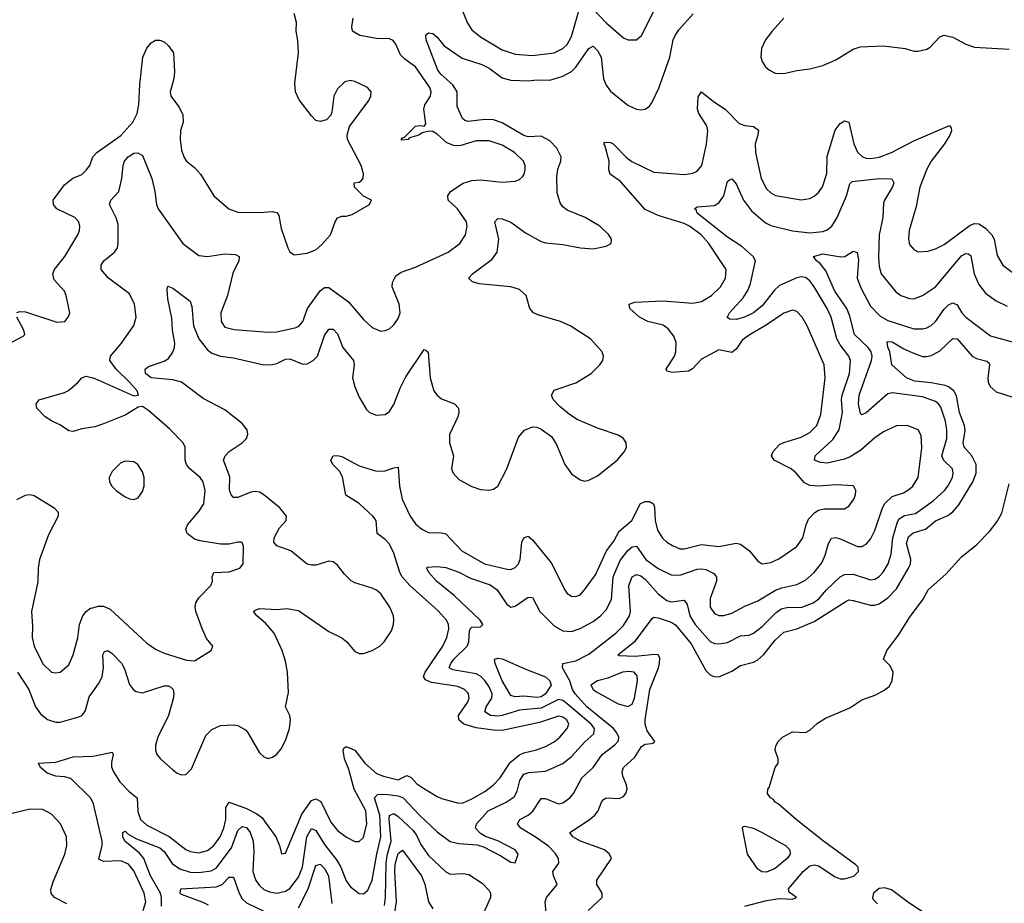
# Model space of a CAD drawing. Header units: inches. Extents: x 1843162 to 1959474, y 907081 to 1016326.
# Tile 329 of 656: x 1929663 to 1934207, y 935084 to 939163. Entities that reach past the tile are written whole.
import ezdxf

# ---------------------------------------------------------------- set-up
doc = ezdxf.new("R2010")
doc.units = ezdxf.units.IN
doc.header["$MEASUREMENT"] = 0
doc.layers.add('B9923', color=7, linetype='Continuous')
doc.layers.add('B9933', color=7, linetype='Continuous')

msp = doc.modelspace()

# ---------------------------------------------------------------- linework, layer by layer
at = {"layer": 'B9923', "color": 5}
for points, elevation in [([(1929650, 937810.8), (1929663.9, 937816.1), (1929690, 937813.8), (1929834.2, 937765.8), (1929871, 937769), (1929887, 937790), (1929894, 937810), (1929878, 937890), (1929869.7, 937910), (1929822.4, 937962.4), (1929815.8, 937990), (1929823.1, 938010), (1929870.9, 938070), (1929931.3, 938170), (1929939.7, 938190), (1929941.3, 938210), (1929935.8, 938230), (1929917.6, 938250), (1929833.7, 938290), (1929819.3, 938310), (1929817.2, 938330), (1929870, 938400.2), (1929908.7, 938431.3), (1929950, 938448.1), (1929970, 938468), (1929986.4, 938490), (1929999.8, 938530), (1930000, 938530.2)], 660), ([(1929574, 937646), (1929678.6, 937701.4), (1929686.6, 937710), (1929681.6, 937730), (1929649.5, 937790)], 660), ([(1930000, 937281.1), (1929950, 937273.5), (1929910, 937261.1), (1929890, 937264.4), (1929851.3, 937291.3), (1929810, 937310.7), (1929781, 937330), (1929741.7, 937370), (1929738.7, 937390), (1929752.3, 937407.7), (1929870, 937441.5), (1929889, 937451), (1929930, 937486), (1929949.9, 937510.1), (1929970, 937516.6), (1930000, 937508.9)], 640), ([(1929650, 936948.1), (1929690, 936968.2), (1929710, 936971.3), (1929730, 936966), (1929822.4, 936910), (1929841.1, 936890), (1929840.3, 936870), (1929795.3, 936784.7), (1929754.8, 936670), (1929747.8, 936630), (1929746.9, 936566.9), (1929717.2, 936430), (1929722.4, 936362.4), (1929720.2, 936310), (1929730, 936270.6), (1929770, 936188.5), (1929810, 936150.4), (1929830, 936147), (1929850, 936150.4), (1929890, 936184.9), (1929910, 936231), (1929930.6, 936309.4), (1929939.1, 936370), (1929953.8, 936410), (1929969.4, 936430.6), (1929990, 936445.5), (1930000, 936448.1)], 640), ([(1929653.4, 936150), (1929705.7, 936070), (1929735.8, 935990), (1929758.9, 935958.9), (1929791.6, 935931.6), (1929830, 935919.2), (1929850, 935919.5), (1929936.3, 935943.7), (1929949.9, 935950.1), (1929959.1, 935960.9), (1929966.7, 935973.3), (1929983.7, 936036.3), (1930000, 936059.1)], 620), ([(1930000, 935550.6), (1929990.3, 935570.3), (1929899.4, 935659.4), (1929870, 935668.2), (1929829.6, 935670), (1929790, 935684.6), (1929758.3, 935710), (1929749.8, 935730.2), (1929830, 935735.5), (1929910, 935759.4), (1930000, 935763.5)], 580), ([(1929881.1, 935081), (1929822.9, 935110), (1929808.9, 935128.9), (1929807.4, 935147.4), (1929817.1, 935182.9), (1929871.1, 935310), (1929880.9, 935350), (1929878.5, 935390), (1929851.8, 935450), (1929810, 935494.9), (1929770, 935516.9), (1929710, 935518.9), (1929610, 935494.3)], 620)]:
    msp.add_lwpolyline(points, dxfattribs=dict(at, elevation=elevation))
at = {"layer": 'B9933', "color": 5}
for points, elevation in [([(1931695.8, 939230), (1931730, 939147), (1931750, 939116.1), (1931790, 939082.8), (1931890, 939023), (1931950, 939004), (1932030, 938996.8), (1932130, 939009.4), (1932169.9, 939030.1), (1932190, 939047.6), (1932210, 939084.9), (1932245.9, 939214.1)], 640), ([(1932310, 939211.2), (1932370, 939148.4), (1932450, 939079.5), (1932470, 939070.3), (1932509.7, 939070.3), (1932533.3, 939090), (1932604, 939230)], 640), ([(1930000, 938530.2), (1930018.6, 938550), (1930130, 938628.8), (1930184.4, 938690), (1930204.6, 938730), (1930213.3, 938770), (1930217.1, 938862.9), (1930231.8, 938990), (1930250, 939030.6), (1930270, 939055.5), (1930290, 939068), (1930310, 939068), (1930330, 939060.5), (1930350, 939042), (1930372.2, 939010), (1930377.5, 938922.5), (1930374, 938890), (1930358, 938830), (1930360.3, 938810), (1930398.7, 938758.7), (1930416.5, 938723.5), (1930417.5, 938690), (1930405.2, 938650), (1930404.1, 938610), (1930410, 938561), (1930420.3, 938530), (1930431.3, 938511.3), (1930470, 938480.4), (1930497, 938450), (1930558.7, 938350), (1930627.7, 938290), (1930670, 938273.7), (1930770, 938272.6), (1930830, 938277.3), (1930851.1, 938271.1), (1930858.4, 938258.4), (1930870, 938198.8), (1930900.5, 938110), (1930910, 938091), (1930930, 938077.3), (1930990, 938085.5), (1931030, 938100.5), (1931056.6, 938123.4), (1931097, 938170), (1931118.4, 938230), (1931130, 938247.3), (1931150, 938256.3), (1931170, 938256.3), (1931196.6, 938263.4), (1931278, 938310), (1931286, 938330), (1931250, 938348), (1931208, 938390), (1931206, 938410), (1931230, 938412), (1931240.4, 938419.6), (1931248.7, 938431.3), (1931249, 938451), (1931239.3, 938490), (1931176.2, 938610), (1931174, 938630), (1931184.5, 938670), (1931274.5, 938790), (1931283.7, 938810), (1931285.2, 938830), (1931268.7, 938850), (1931210, 938877.2), (1931190, 938881.2), (1931164, 938876), (1931130, 938844), (1931113.4, 938810), (1931104.1, 938735.9), (1931098.4, 938721.6), (1931079.3, 938700.7), (1931050, 938692), (1931030, 938698), (1931010, 938719.3), (1930952, 938792), (1930935.1, 938830), (1930932.4, 938870), (1930949.8, 939010), (1930946.6, 939066.6), (1930938.5, 939110), (1930939.7, 939150), (1930929.5, 939190.5)], 660), ([(1930000, 936059.1), (1930030, 936101), (1930043.9, 936130), (1930049.9, 936170), (1930047.2, 936230), (1930053.9, 936246.1), (1930070, 936250.2), (1930090, 936236.3), (1930132.9, 936192.9), (1930146.5, 936166.5), (1930170, 936094.3), (1930188.7, 936068.7), (1930201.1, 936061.1), (1930230, 936055.9), (1930330, 936087.5), (1930350, 936087.1), (1930360.8, 936080.8), (1930372, 936070), (1930375, 936050), (1930371.9, 936028.1), (1930349.6, 935950.4), (1930299.8, 935850), (1930290, 935813.2), (1930289.4, 935790), (1930296.2, 935770), (1930312.6, 935750), (1930370, 935699.7), (1930390, 935684.9), (1930410, 935677.3), (1930430, 935678.3), (1930455.8, 935704.2), (1930521.5, 935858.5), (1930550, 935885.2), (1930590, 935904), (1930650, 935908), (1930670, 935904), (1930704.4, 935884.4), (1930714.4, 935874.4), (1930770, 935778.4), (1930790, 935760.3), (1930810, 935752.2), (1930830, 935757.6), (1930850, 935772.4), (1930870, 935797.1), (1930890, 935835.5), (1930907.9, 935890), (1930912.2, 935930), (1930909.8, 935950), (1930889.7, 935990), (1930903.9, 936056.1), (1930899.4, 936150), (1930890, 936200.7), (1930875, 936250), (1930836.9, 936330), (1930796.8, 936376.8), (1930756.8, 936410), (1930742, 936430), (1930750, 936437.4), (1930770, 936444.5), (1930850, 936439.6), (1930895.1, 936444.9), (1930950, 936435.5), (1931090, 936338.3), (1931150, 936308.5), (1931172.9, 936290), (1931207.5, 936247.5), (1931230, 936237.3), (1931250, 936237.2), (1931290, 936250.2), (1931325.4, 936270), (1931345.4, 936290), (1931378.2, 936341.8), (1931388.4, 936370), (1931389.8, 936390), (1931387.6, 936410), (1931371.8, 936450), (1931330, 936511.5), (1931310, 936529.8), (1931290, 936538.7), (1931210, 936562.8), (1931192.2, 936572.2), (1931162.3, 936602.3), (1931130, 936645.3), (1931110, 936659.8), (1931090, 936662.6), (1931030, 936644.9), (1931010, 936643.8), (1930990, 936649.3), (1930914, 936710), (1930850, 936733.5), (1930836.5, 936750), (1930838.1, 936770), (1930862.5, 936817.5), (1930893.3, 936850), (1930894.9, 936870), (1930863.2, 936910), (1930790, 936969.5), (1930770, 936981.1), (1930750, 936985.2), (1930730, 936981.9), (1930670, 936957.4), (1930650, 936956.9), (1930639.2, 936970), (1930631.5, 936991.5), (1930633.1, 937053.1), (1930604.2, 937130), (1930611.3, 937148.7), (1930629.3, 937170), (1930690, 937208.7), (1930709, 937230), (1930715.8, 937250), (1930712.2, 937270), (1930690, 937299), (1930610, 937362), (1930510, 937413.3), (1930410, 937489.4), (1930370, 937500.6), (1930270, 937509), (1930242.9, 937530), (1930242.4, 937550), (1930258.2, 937561.8), (1930330, 937585.6), (1930350, 937598), (1930370, 937627.6), (1930377.3, 937650), (1930379.1, 937670), (1930367.7, 937730), (1930364.7, 937784.7), (1930346, 937874), (1930343, 937917), (1930347, 937933), (1930370, 937923), (1930450, 937863), (1930458, 937838), (1930464.5, 937750), (1930489.5, 937690), (1930530, 937638.7), (1930550, 937623.9), (1930590, 937608.9), (1930650, 937601), (1930790, 937570.1), (1930830, 937570.8), (1930850, 937575.9), (1930890, 937595.9), (1930910, 937597), (1930970, 937571.8), (1930990, 937574), (1931017.4, 937590), (1931037, 937610), (1931070, 937705.2), (1931090, 937734.6), (1931110, 937734.7), (1931130, 937713.1), (1931154.5, 937650), (1931204.1, 937590), (1931207, 937570), (1931199.4, 937510), (1931210, 937468.2), (1931230, 937420.4), (1931262.9, 937362.9), (1931277.6, 937350), (1931310, 937337.5), (1931350, 937340.7), (1931370, 937354.3), (1931390, 937387), (1931418.9, 937461.1), (1931445.7, 937514.3), (1931530, 937639.5), (1931537.2, 937637.2), (1931548.3, 937628.3), (1931557.4, 937510), (1931575, 937450), (1931588.9, 937428.9), (1931610, 937411.8), (1931669.7, 937389.7), (1931688.3, 937370), (1931690.1, 937350), (1931684.7, 937330), (1931647.1, 937247.1), (1931646.4, 937210), (1931665, 937150), (1931655.5, 937090), (1931663.9, 937070), (1931690, 937040.8), (1931750, 937007.2), (1931790, 936993.2), (1931828.7, 936991.3), (1931850, 936995.2), (1931870, 937009), (1931911.2, 937090), (1931964.3, 937235.7), (1931992.2, 937267.8), (1932030, 937283.2), (1932050, 937281.4), (1932070, 937272), (1932117.9, 937237.9), (1932141.1, 937201.1), (1932178.3, 937110), (1932210, 937065.7), (1932250, 937038), (1932270, 937033.1), (1932290, 937036.9), (1932330, 937056.9), (1932419.7, 937130), (1932454.3, 937170), (1932463, 937190), (1932461.6, 937210), (1932449.4, 937230), (1932424.9, 937244.9), (1932330, 937277.2), (1932236.4, 937316.4), (1932199.9, 937339.9), (1932156.4, 937376.4), (1932125.3, 937410), (1932117.6, 937430), (1932130, 937451.7), (1932230, 937486.8), (1932299.7, 937530), (1932340.4, 937570), (1932354.5, 937590), (1932357.2, 937610), (1932351, 937630), (1932297.4, 937690), (1932204.2, 937750), (1932158.4, 937770), (1932058.4, 937798.4), (1932033.5, 937810), (1932017.3, 937830), (1932000.3, 937890), (1931970, 937917.8), (1931930, 937929.9), (1931783.9, 937943.9), (1931752.2, 937952.2), (1931734, 937970), (1931752.8, 937990), (1931843, 938057), (1931866.9, 938090), (1931874.4, 938150), (1931856.4, 938230), (1931870, 938244.4), (1931890, 938242.7), (1931930, 938227.6), (1931998, 938178), (1932070, 938138.5), (1932090, 938131.8), (1932170, 938125.3), (1932251.3, 938110), (1932310, 938105.4), (1932370, 938116.4), (1932392.3, 938130), (1932394.5, 938150), (1932382, 938170), (1932340.9, 938210), (1932272.3, 938250), (1932190, 938283.7), (1932170, 938299.5), (1932157.1, 938317.1), (1932143, 938363), (1932141.6, 938438.4), (1932146.7, 938473.3), (1932160.5, 938510), (1932161.5, 938530), (1932141.7, 938570), (1932110, 938604.1), (1932070, 938624.5), (1932010, 938622.6), (1931990, 938627.6), (1931890, 938687.2), (1931850, 938700.3), (1931810, 938701.7), (1931733.4, 938693.4), (1931717.3, 938697.3), (1931706.4, 938706.4), (1931682, 938762), (1931681.8, 938830), (1931661.7, 938861.7), (1931607.8, 938910), (1931593.2, 938930), (1931538.5, 939070), (1931537.6, 939090), (1931543.3, 939096.7), (1931550, 939101.3), (1931570, 939098.7), (1931590, 939081.6), (1931621.2, 939041.2), (1931705.1, 938985.1), (1931796.3, 938956.3), (1931830, 938939), (1931890, 938894), (1931930, 938884), (1932010, 938880.6), (1932050, 938885), (1932110, 938883.4), (1932170, 938901.2), (1932210, 938924.2), (1932230, 938943.3), (1932290, 939030.2), (1932310, 939040.2), (1932330, 939021), (1932347, 938990), (1932357.5, 938890), (1932370, 938860.9), (1932390, 938832.3), (1932470, 938767.6), (1932510, 938750.2), (1932530, 938746), (1932550, 938749.1), (1932570, 938763.7), (1932580.6, 938779.4), (1932612.9, 938847.1), (1932663.9, 938990), (1932679, 939070), (1932687.6, 939090), (1932704.2, 939115.8), (1932771, 939190)], 620), ([(1930000, 937508.9), (1930010, 937506.4), (1930190, 937426.5), (1930211.2, 937428.8), (1930205.4, 937450), (1930170.5, 937490), (1930108.6, 937548.6), (1930078.3, 937590), (1930081.4, 937610), (1930132.6, 937670), (1930189.8, 937750.2), (1930200.4, 937790), (1930193.6, 937850), (1930170, 937897.3), (1930072.4, 937970), (1930039.7, 938010), (1930039.1, 938030), (1930051.1, 938050), (1930100.4, 938090), (1930113.8, 938110), (1930117.9, 938130), (1930116.8, 938216.8), (1930107.5, 938247.5), (1930078, 938310), (1930083.5, 938330), (1930120.8, 938370), (1930134.2, 938430), (1930139.8, 938490), (1930146.6, 938510), (1930163.1, 938530), (1930190, 938546.3), (1930208.5, 938548.5), (1930230, 938535.5), (1930273.2, 938430), (1930287.1, 938370), (1930294, 938310), (1930301.5, 938290), (1930416.5, 938130), (1930490, 938074.7), (1930530, 938070.2), (1930610, 938082), (1930658.2, 938078.2), (1930676, 938070), (1930674, 938050), (1930647.4, 937992.6), (1930621.6, 937890), (1930591.8, 937810), (1930592.2, 937770), (1930610, 937743.9), (1930652.2, 937732.2), (1930810, 937720.2), (1930850, 937721.6), (1930938.4, 937741.6), (1930951.8, 937748.2), (1930969.8, 937770), (1930991.1, 937830), (1931050, 937911), (1931070, 937926.3), (1931090, 937926.4), (1931179.7, 937859.7), (1931250, 937778.4), (1931290, 937741.6), (1931330, 937725.5), (1931350, 937727.7), (1931370, 937736.3), (1931390, 937754), (1931410, 937782.8), (1931418.7, 937810), (1931414.7, 937850), (1931381.6, 937930), (1931383.6, 937950), (1931399.5, 937980.5), (1931422.8, 937997.2), (1931490, 938019.6), (1931640.5, 938090), (1931694, 938130), (1931719.7, 938170), (1931728.5, 938210), (1931725.1, 938230), (1931684.2, 938290), (1931640.7, 938330), (1931638.2, 938350), (1931650.9, 938370), (1931710, 938408.5), (1931750, 938420.6), (1931790, 938422.9), (1931890, 938412.6), (1931950, 938416.5), (1931970, 938424.9), (1931982.7, 938437.3), (1931991.1, 938450), (1931995.4, 938470), (1931995.4, 938490), (1931987.8, 938510), (1931947.3, 938550), (1931890, 938583.1), (1931830, 938602.8), (1931770, 938603.1), (1931698.1, 938581.9), (1931670, 938579.9), (1931634, 938594), (1931590, 938634.8), (1931570, 938646.3), (1931552.4, 938647.6), (1931519.8, 938640.2), (1931504.7, 938630), (1931462.5, 938617.5), (1931456, 938610), (1931427.1, 938607.1), (1931423.7, 938610), (1931430, 938617.3), (1931439.5, 938620.5), (1931490, 938670.7), (1931510, 938674.8), (1931530, 938671), (1931538, 938682), (1931527.6, 938750), (1931532, 938770), (1931558.2, 938810), (1931562, 938830), (1931555.7, 938850), (1931490, 938944.8), (1931440.2, 938980.2), (1931420.4, 939000.4), (1931398.9, 939050), (1931386.3, 939066.3), (1931370, 939074), (1931310, 939075.4), (1931233.2, 939090), (1931198.7, 939110), (1931195.4, 939130), (1931202.6, 939170)], 640), ([(1933190.2, 939170), (1933135, 939110), (1933105.6, 939070), (1933086.4, 939030), (1933082.8, 938990), (1933089.4, 938969.4), (1933105.5, 938945.5), (1933122.6, 938930), (1933150, 938915.6), (1933190, 938913.5), (1933250, 938927.6), (1933310, 938935.4), (1933369.2, 938950.8), (1933430, 938977.7), (1933510, 939026.4), (1933542.3, 939037.7), (1933650, 939041.8), (1933749.3, 939029.3), (1933790, 939017), (1933810, 939017), (1933850, 939027.2), (1933864.4, 939035.6), (1933910, 939083.6), (1933930, 939091.1), (1933970, 939081.7), (1934030, 939050.2), (1934070, 939035.2), (1934230, 939026.9)], 620), ([(1930000, 935763.5), (1930010, 935764), (1930090, 935780.9), (1930095, 935770), (1930086.4, 935733.6), (1930086.9, 935713.1), (1930095.5, 935690), (1930124.9, 935644.9), (1930170, 935598), (1930205.4, 935570), (1930207.7, 935507.7), (1930220.7, 935470), (1930250, 935443.8), (1930352.6, 935392.6), (1930430, 935331.9), (1930450, 935322.1), (1930490, 935316.1), (1930530, 935326.9), (1930559.6, 935350), (1930588.4, 935390), (1930605.2, 935430), (1930614.5, 935470), (1930614.7, 935525.3), (1930630, 935550.8), (1930710, 935521.3), (1930757.3, 935497.3), (1930780, 935480), (1930845.2, 935390), (1930862, 935350), (1930871.3, 935311.3), (1930890, 935314.8), (1930964.8, 935495.2), (1931010, 935558.1), (1931030, 935565.7), (1931052.9, 935552.9), (1931098.8, 935458.8), (1931130, 935419.3), (1931171.8, 935388.2), (1931210, 935369.3), (1931230, 935369.3), (1931250, 935387.9), (1931265.5, 935450), (1931260.6, 935510), (1931206.7, 935610), (1931181.5, 935701.5), (1931162.7, 935750), (1931155.4, 935790), (1931159.5, 935800.5), (1931170, 935807), (1931210, 935790.9), (1931255.7, 935730), (1931310, 935682.6), (1931342.4, 935670), (1931410, 935654), (1931450, 935673.4), (1931470, 935664), (1931495.9, 935635.9), (1931519.2, 935619.2), (1931590, 935576.1), (1931610, 935566.8), (1931690, 935546), (1931710, 935548.1), (1931750, 935566.1), (1931810, 935600.4), (1931849.8, 935630), (1931878.3, 935661.7), (1931926.9, 935733.1), (1931970, 935768.5), (1931990, 935778.4), (1932048.2, 935791.8), (1932090, 935808), (1932130, 935829.4), (1932156.2, 935850), (1932189.8, 935890), (1932196.8, 935910), (1932188.6, 935930), (1932170, 935942.2), (1932150, 935946.9), (1932061.4, 935918.6), (1931890, 935881.3), (1931850, 935882.3), (1931770, 935894.2), (1931713.3, 935910), (1931689.4, 935930), (1931688.4, 935950), (1931729.9, 936010), (1931737, 936030), (1931735, 936050), (1931730, 936056.4), (1931715.6, 936070), (1931685.2, 936085.2), (1931563.4, 936103.4), (1931535.5, 936115.5), (1931525.9, 936130), (1931534.6, 936150), (1931615.2, 936270), (1931634.4, 936310), (1931643.1, 936350), (1931641.5, 936370), (1931633.3, 936390), (1931594.3, 936434.3), (1931462.8, 936550), (1931428.2, 936590), (1931417.4, 936610), (1931390, 936700.5), (1931370, 936741), (1931350, 936762.6), (1931312.3, 936790), (1931307.4, 936850), (1931292.6, 936870), (1931229.6, 936929.6), (1931167.8, 936967.8), (1931152.8, 937052.8), (1931138.2, 937078.2), (1931108.5, 937110), (1931098.2, 937130), (1931110, 937148.9), (1931130, 937150.7), (1931150, 937145.5), (1931230, 937102.5), (1931310, 937078.9), (1931350, 937079.4), (1931390, 937094.4), (1931410, 937096.3), (1931415.1, 937010), (1931428.3, 936950), (1931464.4, 936870), (1931490, 936835.9), (1931518.4, 936810), (1931550, 936794.7), (1931610, 936793.9), (1931630, 936788.7), (1931704.1, 936710), (1931807.6, 936650), (1931913.4, 936626.6), (1931930, 936625.3), (1931950, 936634.3), (1931965, 936650), (1931972.6, 936670), (1931980.4, 936750), (1931990, 936771), (1932010, 936778.6), (1932030, 936760.9), (1932116.1, 936656.1), (1932178.6, 936530), (1932190, 936513.4), (1932210, 936502), (1932230, 936500.2), (1932250, 936508.2), (1932270, 936530.3), (1932320.1, 936599.9), (1932370.4, 936710), (1932404.2, 936755.8), (1932430, 936802), (1932487.5, 936850), (1932528, 936930), (1932550, 936939.1), (1932570, 936938.2), (1932587.7, 936927.7), (1932592.5, 936912.5), (1932595.8, 936850), (1932606.7, 936806.7), (1932630, 936769.3), (1932650, 936750.2), (1932675, 936735), (1932710, 936720.1), (1932730, 936719.5), (1932810, 936740.6), (1932890, 936730.1), (1932970, 936746), (1932990, 936741.3), (1933031.3, 936711.3), (1933070, 936663.1), (1933090, 936650.2), (1933130, 936656.5), (1933166.6, 936673.4), (1933250, 936730.2), (1933277.3, 936770), (1933292.2, 936830), (1933303.8, 936856.2), (1933332.3, 936887.7), (1933350, 936898.2), (1933375.3, 936904.7), (1933470, 936903.9), (1933490, 936917.6), (1933512.4, 936950), (1933519.7, 936970), (1933522.4, 936990), (1933510.9, 937010.9), (1933430, 937015.6), (1933350, 937009.1), (1933310, 937012.5), (1933284.7, 937024.7), (1933246.4, 937070), (1933222.6, 937090), (1933144.6, 937130), (1933132.1, 937150), (1933139.6, 937170), (1933170, 937201.6), (1933190, 937211.6), (1933270, 937235.3), (1933310, 937257.6), (1933341.4, 937290), (1933360, 937340), (1933380.7, 937510), (1933376.1, 937570), (1933296.5, 937750), (1933274, 937790), (1933250, 937815.3), (1933230, 937822.4), (1933190, 937807.4), (1933107.7, 937752.3), (1933033.7, 937710), (1932997.2, 937682.8), (1932970, 937642.4), (1932950, 937626.1), (1932890, 937638.7), (1932810, 937594.9), (1932768.6, 937551.4), (1932750, 937539.9), (1932674, 937534), (1932650, 937540.9), (1932647.1, 937550), (1932685.2, 937610), (1932691.3, 937628.7), (1932691.9, 937671.9), (1932682.4, 937702.4), (1932655.6, 937735.6), (1932632.1, 937752.1), (1932561.1, 937770), (1932522.7, 937790), (1932479.3, 937830), (1932476.2, 937850), (1932501.7, 937858.3), (1932630, 937865), (1932770, 937854.8), (1932810, 937862), (1932855.3, 937890), (1932897, 937930), (1932920.9, 937970), (1932923.2, 938010), (1932843.1, 938130), (1932807.6, 938170), (1932754.4, 938210), (1932730, 938222.4), (1932610, 938259), (1932550, 938286.7), (1932435.9, 938416), (1932388.6, 938450), (1932381.2, 938470), (1932383, 938510), (1932364, 938584), (1932358.9, 938590), (1932362.8, 938597.2), (1932390, 938596.3), (1932402.6, 938590), (1932464.9, 938524.9), (1932487.4, 938507.4), (1932590, 938458.5), (1932730, 938447.9), (1932770, 938453.8), (1932790, 938463.5), (1932811.1, 938490), (1932832.4, 938587.6), (1932839.2, 938650), (1932833.4, 938673.4), (1932797.9, 938730), (1932790.5, 938750), (1932794.2, 938805.8), (1932810, 938830.3), (1932864.8, 938784.8), (1932919.4, 938750), (1932983.7, 938683.7), (1933010, 938673.8), (1933050, 938669.2), (1933071.9, 938651.9), (1933070.1, 938630), (1933056.8, 938590), (1933058.8, 938550), (1933084.3, 938430), (1933110, 938381.8), (1933130, 938363.2), (1933151.4, 938351.4), (1933270, 938330.9), (1933310, 938337.5), (1933330, 938348.2), (1933350, 938365.2), (1933368.5, 938391.5), (1933387.2, 938452.8), (1933389.3, 938530.7), (1933427, 938653), (1933450, 938683.6), (1933470, 938695.2), (1933490.1, 938690.1), (1933511.9, 938590), (1933530, 938551.3), (1933552, 938530), (1933570, 938522.8), (1933590, 938521.6), (1933630, 938528.4), (1933685.7, 938550), (1933790, 938603.7), (1933953.5, 938673.5), (1933961.7, 938661.7), (1933962.7, 938650), (1933956.2, 938630), (1933931.5, 938590), (1933870, 938509.8), (1933850, 938472.9), (1933816.8, 938390), (1933799.8, 938300.2), (1933767.6, 938190), (1933764.5, 938150), (1933770, 938125.5), (1933790, 938101.1), (1933810, 938091.7), (1933854.7, 938094.7), (1933890, 938105.5), (1933930, 938125), (1934050, 938214.2), (1934070, 938221.9), (1934090, 938220.1), (1934120.7, 938200.7), (1934149.3, 938169.3), (1934159.5, 938150), (1934174.3, 938074.3), (1934200.3, 938030), (1934250, 937991.9)], 580), ([(1930317.6, 935070), (1930317.7, 935110), (1930313.2, 935130), (1930266.7, 935210), (1930236.4, 935290), (1930215.8, 935315.8), (1930147.6, 935370), (1930139.7, 935390), (1930138.4, 935410), (1930150, 935416.9), (1930163.2, 935403.2), (1930201.5, 935381.5), (1930310, 935339.9), (1930330, 935322.6), (1930366.7, 935266.7), (1930402.6, 935242.6), (1930450, 935227.4), (1930490, 935226.5), (1930546.2, 935233.8), (1930570, 935246.5), (1930640, 935340), (1930670, 935420.2), (1930690, 935438.9), (1930710, 935433.8), (1930726.9, 935410), (1930740.1, 935370), (1930744, 935324), (1930738.4, 935230), (1930751.4, 935191.4), (1930767.4, 935167.4), (1930790, 935147.5), (1930815.9, 935136), (1930850, 935130.7), (1930890, 935139.8), (1930910, 935152.2), (1930950, 935204), (1930968.8, 935251.2), (1930987.6, 935390), (1931010, 935429.4), (1931030, 935419.8), (1931070, 935355), (1931124.4, 935284.4), (1931144.7, 935250), (1931170, 935187.4), (1931190, 935159.6), (1931230, 935129.1), (1931250, 935127.9), (1931270, 935144.6), (1931290, 935190.4), (1931311, 935311), (1931329.9, 935390), (1931324.9, 935490), (1931300.2, 935570), (1931314.5, 935585.5), (1931350, 935587.4), (1931410, 935580.1), (1931432.4, 935570), (1931507.4, 935490), (1931590, 935413.7), (1931649.6, 935369.6), (1931690, 935359.5), (1931773.5, 935353.5), (1931804.2, 935344.2), (1931883.4, 935303.4), (1931930, 935273.4), (1931950, 935271), (1931962.9, 935310), (1931949.6, 935330), (1931870, 935371.9), (1931812.6, 935392.6), (1931790, 935405.7), (1931767.1, 935430), (1931771.1, 935450), (1931824.8, 935510), (1931907.9, 935550), (1931945.6, 935574.4), (1931959.4, 935600.6), (1931970.9, 935650), (1931990, 935679.5), (1932012, 935688), (1932090, 935693.4), (1932170.3, 935729.7), (1932210, 935761.7), (1932271.5, 935828.5), (1932313.4, 935866.6), (1932315.8, 935890), (1932301, 935910), (1932190, 936005.2), (1932170, 936019.1), (1932150, 936024.4), (1932070, 935985.1), (1931970, 935975.6), (1931890, 935950.5), (1931870, 935947.3), (1931835.8, 935950), (1931810, 935967.2), (1931816, 935990), (1931842.3, 936030), (1931843.4, 936050), (1931830, 936082.4), (1931810, 936112.7), (1931790, 936132.2), (1931770, 936142.3), (1931661.5, 936161.5), (1931645.3, 936170), (1931652.1, 936190), (1931667.1, 936210), (1931728.7, 936270), (1931736.4, 936290), (1931738.2, 936341.8), (1931744.8, 936355.2), (1931750, 936359.1), (1931790, 936360.3), (1931800.5, 936370), (1931788.5, 936390), (1931670, 936503.6), (1931586.4, 936570), (1931550.9, 936610), (1931542.4, 936630), (1931544, 936636), (1931590, 936638.4), (1931630, 936634), (1931690, 936612.7), (1931744.2, 936584.2), (1931834.3, 936554.3), (1931865.8, 936530), (1931910, 936465.5), (1931930, 936451.4), (1931950, 936454.7), (1932010, 936496.5), (1932030, 936494.9), (1932063.5, 936430), (1932130, 936364.6), (1932170, 936341.3), (1932210, 936337.7), (1932250, 936352.3), (1932310, 936384.6), (1932343.8, 936410), (1932370, 936438.6), (1932393.5, 936486.5), (1932401.3, 936590), (1932433.7, 936666.3), (1932470, 936712.5), (1932490, 936728.8), (1932510, 936731.8), (1932552.4, 936670), (1932610, 936628.9), (1932670, 936599.8), (1932710, 936597.8), (1932790, 936625.8), (1932810, 936628.1), (1932830, 936624), (1932866.7, 936606.7), (1932879.3, 936590), (1932879.4, 936570), (1932849.6, 936490.4), (1932850.1, 936450.1), (1932870, 936421.8), (1932890, 936412.1), (1932912.3, 936412.3), (1932950, 936422.6), (1933010, 936455.9), (1933070, 936480.1), (1933150.4, 936529.7), (1933179.6, 936540.4), (1933250, 936555), (1933290, 936574.7), (1933328.8, 936610), (1933365.2, 936654.8), (1933380.8, 936690), (1933395, 936745), (1933410, 936769.1), (1933430, 936772.1), (1933450, 936766.1), (1933530, 936730.2), (1933550, 936730.2), (1933570, 936740.8), (1933590, 936764.9), (1933610, 936804.2), (1933644.8, 936910), (1933656, 936930), (1933690, 936961.2), (1933741, 936979), (1933766, 936994), (1933784.8, 937010), (1933809, 937050), (1933826.2, 937186.1), (1933823.7, 937243.7), (1933809.6, 937270), (1933759, 937290), (1933710, 937288.3), (1933650, 937260.6), (1933610, 937232.5), (1933544.2, 937175.8), (1933495.4, 937144.6), (1933470, 937133.9), (1933390, 937115.8), (1933358.5, 937118.5), (1933331.3, 937130), (1933334.7, 937150), (1933414.9, 937225.1), (1933444.3, 937270), (1933459.7, 937350), (1933455.3, 937410), (1933458.3, 937430), (1933492.1, 937530), (1933497.4, 937590), (1933489.9, 937610), (1933450, 937661), (1933434.7, 937690), (1933407.8, 937790), (1933389.4, 937830), (1933329.9, 937930), (1933310, 937957), (1933290, 937972.1), (1933270, 937975.2), (1933250, 937970.8), (1933170, 937936), (1933146.7, 937913.3), (1933090, 937841.2), (1933049.2, 937810), (1933008.7, 937790), (1932970, 937778.9), (1932940.4, 937780.4), (1932927.6, 937787.6), (1932938.3, 937810), (1933001.4, 937878.6), (1933024.3, 937915.7), (1933035.1, 937944.9), (1933058.1, 938050), (1933047.4, 938070), (1932996, 938116), (1932930, 938158.6), (1932789.8, 938270), (1932784.4, 938284.4), (1932776.9, 938290), (1932790, 938298), (1932870, 938305.2), (1932890, 938317.4), (1932913.3, 938350), (1932930, 938416), (1932937.5, 938422.5), (1932950, 938427.7), (1932970, 938404.9), (1933003.8, 938330), (1933040.6, 938280.6), (1933105.3, 938225.3), (1933130, 938212.7), (1933230, 938187.5), (1933310, 938179.2), (1933370, 938185), (1933390, 938192.7), (1933410.6, 938210), (1933435.6, 938250), (1933478.4, 938350), (1933494.5, 938405.5), (1933504.3, 938415.7), (1933630.1, 938430.1), (1933687.6, 938427.6), (1933696.9, 938410), (1933690.3, 938390.3), (1933653.4, 938330), (1933650, 938316), (1933646.5, 938250), (1933629.7, 938170), (1933625.9, 938065.9), (1933630, 938022.8), (1933639.3, 937990), (1933706.6, 937906.6), (1933730, 937889.3), (1933770, 937876.3), (1933790, 937874.7), (1933830, 937889.2), (1933890, 937930.2), (1934010, 938072.5), (1934030, 938084), (1934042.2, 938082.2), (1934053.1, 938073.1), (1934067.7, 937990), (1934090, 937940.2), (1934120.1, 937900.1), (1934170, 937864.7), (1934220, 937840)], 560), ([(1932097.5, 934990), (1932088.5, 935090), (1932093.8, 935110), (1932143.5, 935170), (1932126.1, 935210), (1932123.9, 935230), (1932151.1, 935268.9), (1932149.2, 935290), (1932134.7, 935314.7), (1932105.4, 935345.4), (1932047, 935387), (1931975.3, 935430), (1931961.1, 935450), (1931970.9, 935470), (1932009.9, 935490.1), (1932031.4, 935508.6), (1932070, 935568), (1932090, 935567.2), (1932150, 935543.2), (1932170, 935546.7), (1932202.2, 935570), (1932219.3, 935590), (1932257.5, 935662.5), (1932309.8, 935710), (1932351.3, 935770), (1932410, 935815.5), (1932425.9, 935834), (1932428.4, 935850), (1932419.5, 935870), (1932402.9, 935890), (1932280.9, 935990), (1932226, 936050), (1932214.7, 936070), (1932202.6, 936110), (1932167.4, 936170), (1932169.6, 936190), (1932230, 936203.6), (1932290, 936233.5), (1932414.5, 936330), (1932450, 936366.8), (1932478, 936410), (1932482.3, 936430), (1932473.9, 936550), (1932488.9, 936591.1), (1932510, 936601.9), (1932530, 936595.2), (1932550, 936580.1), (1932610, 936512.6), (1932650, 936481.4), (1932670, 936475.5), (1932730, 936483.6), (1932743.2, 936463.2), (1932756.4, 936410), (1932779.6, 936370), (1932850, 936292.2), (1932870, 936282.8), (1932890, 936280.8), (1932930, 936288.1), (1932990, 936318.4), (1933030, 936321.9), (1933050, 936330.7), (1933090, 936362.1), (1933153.5, 936426.5), (1933177.7, 936442.3), (1933210, 936450.5), (1933270, 936449.6), (1933324.4, 936470), (1933350.5, 936489.5), (1933386, 936530), (1933449.6, 936590.4), (1933470, 936602.1), (1933510, 936603.3), (1933590, 936576.3), (1933610, 936579.3), (1933630, 936592.1), (1933648.4, 936611.6), (1933670.5, 936650), (1933685.1, 936694.9), (1933692.3, 936770), (1933714.7, 936845.3), (1933722.2, 936857.8), (1933746.8, 936873.2), (1933797.3, 936882.7), (1933878.9, 936941.1), (1933930.5, 936990), (1933946.6, 937010), (1933967.9, 937050), (1933971.7, 937070), (1933967.4, 937090), (1933927.3, 937127.3), (1933919.1, 937150), (1933941.5, 937230), (1933941.8, 937270), (1933935.8, 937310), (1933913.3, 937373.4), (1933902.9, 937390), (1933890, 937400.2), (1933830, 937421.6), (1933690, 937439.8), (1933670, 937435), (1933570, 937348.2), (1933550, 937338.5), (1933544, 937344), (1933534.2, 937390), (1933536.6, 937430), (1933594.1, 937590), (1933596.7, 937610), (1933592.8, 937630), (1933579.2, 937650), (1933516.3, 937710), (1933494.4, 937794.4), (1933480.1, 937830), (1933424.7, 937910), (1933383.8, 938003.8), (1933357.3, 938037.3), (1933339.8, 938050), (1933326.6, 938070), (1933370, 938082), (1933452.5, 938067.5), (1933470.7, 938069.3), (1933510, 938094.4), (1933527.3, 938087.3), (1933534.3, 938054.3), (1933527.4, 937970), (1933544.6, 937924.6), (1933590, 937839.8), (1933634.3, 937794.4), (1933670, 937774.3), (1933790, 937735), (1933830, 937735.7), (1933850, 937740.9), (1933870, 937751.5), (1933889.9, 937770), (1933930, 937827), (1933950, 937847.1), (1933970, 937855.6), (1933990, 937846.5), (1934011.1, 937810), (1934030.1, 937790.1), (1934143.5, 937703.5), (1934250, 937673.7)], 540), ([(1932286, 935050), (1932351.8, 935110), (1932351.6, 935130), (1932326.6, 935170), (1932326, 935190), (1932394.3, 935290), (1932385.4, 935310), (1932362.6, 935330), (1932251.5, 935370), (1932215.8, 935390), (1932201.7, 935410), (1932291.8, 935468.2), (1932318, 935490), (1932332.7, 935510), (1932348.8, 935551.2), (1932357.6, 935562.4), (1932370, 935570.2), (1932430, 935568.2), (1932450, 935577), (1932460.4, 935590), (1932466.4, 935610), (1932463.1, 935630), (1932446.6, 935670), (1932443.6, 935690), (1932449.2, 935710), (1932502.4, 935757.6), (1932533.2, 935806.8), (1932550, 935818.6), (1932578.8, 935821.2), (1932590, 935824.4), (1932593.5, 935830), (1932559.3, 935879.3), (1932549.9, 935909.9), (1932549, 935930), (1932570.5, 936070), (1932610.4, 936170.4), (1932616.3, 936190), (1932616.9, 936216.9), (1932610.3, 936230.2), (1932592.8, 936232.8), (1932503.4, 936223.4), (1932430, 936225.6), (1932423.5, 936230), (1932504.7, 936295.3), (1932581.7, 936398.3), (1932590, 936404.2), (1932610, 936402), (1932670, 936381.3), (1932690, 936369.6), (1932761.2, 936281.2), (1932830, 936158.5), (1932850, 936138.2), (1932865.7, 936130), (1932890, 936128.4), (1932950, 936155.4), (1932990, 936181.7), (1933050, 936196.6), (1933070, 936208), (1933095.2, 936230), (1933150, 936298.5), (1933190, 936335), (1933250, 936350.1), (1933330, 936384.1), (1933479.9, 936480.1), (1933490, 936484.6), (1933510, 936482.2), (1933590, 936460.6), (1933610, 936459.8), (1933630, 936465.9), (1933670, 936493.7), (1933710, 936534.7), (1933765, 936630), (1933773.7, 936650), (1933775.7, 936670), (1933755.3, 936744.7), (1933765, 936775), (1933786.9, 936793.1), (1933843.9, 936810), (1933890, 936848.7), (1933946, 936874), (1933969.6, 936890.4), (1933996.5, 936923.5), (1934061.9, 937030), (1934076.6, 937070), (1934077.1, 937110), (1934056.7, 937150), (1934022.2, 937190), (1934017.4, 937210), (1934025.6, 937265.6), (1934022.6, 937290), (1934000.8, 937350), (1933986.2, 937426.2), (1933974.2, 937450), (1933950, 937467.7), (1933933.3, 937473.3), (1933870, 937485.8), (1933794, 937494), (1933754.9, 937510), (1933688.4, 937570), (1933679.1, 937630), (1933669.1, 937650.9), (1933665.8, 937674.2), (1933670, 937677.7), (1933690, 937676.1), (1933742.9, 937642.9), (1933784.5, 937624.5), (1933830, 937608.6), (1933850, 937607.7), (1933870, 937612.1), (1933908.2, 937631.8), (1933970, 937690.2), (1933990, 937689), (1934058.9, 937610), (1934079, 937599), (1934127, 937587), (1934136.6, 937576.6), (1934139.3, 937570), (1934131.6, 937510), (1934133, 937490), (1934142.1, 937470), (1934170, 937444.3), (1934241.2, 937421.2)], 520), ([(1930000, 936448.1), (1930025.3, 936454.7), (1930050, 936454.8), (1930081.3, 936441.3), (1930250, 936284.6), (1930290, 936256.5), (1930330, 936239), (1930433.3, 936206.7), (1930470, 936202.4), (1930546, 936250), (1930554, 936270), (1930525.8, 936305.8), (1930507.1, 936347.1), (1930475.4, 936430), (1930472.2, 936450), (1930476, 936470), (1930490, 936493.8), (1930545.7, 936550), (1930553.5, 936570), (1930551.1, 936590), (1930559.3, 936610), (1930630, 936614.3), (1930679.3, 936630), (1930694.5, 936650), (1930695.6, 936730), (1930689.3, 936749.3), (1930686, 936750), (1930670, 936751.2), (1930630, 936741.1), (1930590, 936741.4), (1930496.5, 936756.5), (1930470, 936764.8), (1930435.8, 936790), (1930429.8, 936810), (1930436.8, 936830), (1930490, 936891.6), (1930512.3, 936927.7), (1930519.1, 936990), (1930509.2, 937029.2), (1930495.3, 937050), (1930448.8, 937090), (1930432.3, 937110), (1930426.3, 937130), (1930426.5, 937190), (1930416.7, 937210), (1930354.6, 937274.6), (1930258.2, 937358.2), (1930230, 937377.4), (1930210, 937374.3), (1930150, 937336.7), (1930050, 937296.4), (1930010, 937282.7), (1930000, 937281.1)], 640), ([(1933009.2, 935070), (1933110, 935096.9), (1933170, 935105.5), (1933230, 935103), (1933248.7, 935110), (1933214.5, 935134.5), (1933211.5, 935150), (1933278.8, 935230), (1933310, 935256.5), (1933330, 935261.6), (1933350, 935256.2), (1933426.5, 935206.5), (1933450, 935196.5), (1933470, 935196.3), (1933511.8, 935208.2), (1933534.2, 935230), (1933532.3, 935250), (1933521.5, 935261.5), (1933372.7, 935370), (1933246.2, 935470), (1933162.8, 935542.8), (1933148.8, 935550), (1933142.4, 935562.4), (1933128.6, 935570), (1933114.5, 935590), (1933116, 935610), (1933122, 935618), (1933150, 935711.3), (1933164, 935730), (1933164, 935750), (1933149.8, 935790), (1933152.7, 935810), (1933162.7, 935830), (1933182.7, 935850), (1933230, 935874.9), (1933290, 935872.2), (1933310, 935882.6), (1933345.3, 935914.7), (1933381.3, 935938.7), (1933493.8, 935986.2), (1933550, 936022.8), (1933614, 936046), (1933653, 936067), (1933674.9, 936085.1), (1933689.4, 936110), (1933693.7, 936150), (1933679.6, 936179.6), (1933649, 936210), (1933665.1, 936250), (1933719.2, 936320.8), (1933770, 936403.6), (1933832.5, 936487.5), (1933856.1, 936530), (1933937.4, 936602.6), (1934010, 936682.3), (1934080.5, 936739.5), (1934139.4, 936800.6), (1934174.3, 936845.7), (1934194.9, 936885.1), (1934230, 937020.7)], 480), ([(1930232.8, 935050), (1930245.4, 935090), (1930237.4, 935130), (1930190, 935232.8), (1930164.8, 935264.8), (1930130, 935279.9), (1930050, 935276.4), (1930027.8, 935287.8), (1930044.2, 935350), (1930043.6, 935370), (1930003.5, 935543.5), (1930000, 935550.6)], 580), ([(1931346.6, 935073.4), (1931351.7, 935110), (1931354.9, 935270), (1931359.8, 935310), (1931377, 935370), (1931367.6, 935472.4), (1931370.4, 935489.6), (1931390, 935497.7), (1931410, 935484.9), (1931479.5, 935419.5), (1931495.8, 935395.8), (1931514.6, 935354.6), (1931550, 935304.6), (1931630, 935228.3), (1931650, 935218.5), (1931710, 935220.9), (1931736.1, 935216.1), (1931796.6, 935176.6), (1931830, 935142), (1931836, 935130), (1931835.5, 935110), (1931790.8, 935010)], 540), ([(1931375.4, 934930), (1931401.5, 935090), (1931393.7, 935230), (1931395.9, 935264.1), (1931410, 935313.4), (1931430, 935328.2), (1931517.5, 935210), (1931532.6, 935172.6), (1931549.7, 935089.7), (1931570, 935058)], 520), ([(1930950, 935062.6), (1930994.9, 935150), (1931030, 935258), (1931050, 935264.6), (1931070, 935243.7), (1931088.2, 935210), (1931103, 935083)], 540), ([(1930534.7, 935074.7), (1930510, 935087.9), (1930410, 935123.5), (1930403.1, 935130), (1930407.3, 935150), (1930570, 935159), (1930597, 935170), (1930630, 935203.8), (1930650, 935204.9), (1930675.4, 935130), (1930690, 935105), (1930710, 935086.2), (1930790, 935047.4)], 540), ([(1933922.7, 934982.7), (1933766.1, 935086.1), (1933686, 935146), (1933655.3, 935155.3), (1933630, 935151.7), (1933602.8, 935130), (1933598.1, 935110), (1933601.2, 935101.2), (1933621.6, 935081.6)], 480)]:
    msp.add_lwpolyline(points, dxfattribs=dict(at, elevation=elevation))
for points, elevation in [([(1930150, 937124), (1930130, 937117.2), (1930090, 937077.2), (1930076.3, 937050), (1930078, 937030), (1930087.7, 937010), (1930110, 936987.7), (1930150, 936960.5), (1930170, 936950.8), (1930190, 936947.7), (1930210, 936956), (1930230, 936984.7), (1930237, 937010), (1930237, 937050), (1930230, 937075.3), (1930208.7, 937110), (1930190, 937121.2)], 660), ([(1932050, 936034), (1931990, 936040.1), (1931950, 936036), (1931930, 936042.9), (1931889.1, 936110), (1931856.8, 936190), (1931853.6, 936210), (1931870, 936215.9), (1931890, 936212.6), (1932002.3, 936162.3), (1932089.3, 936129.3), (1932109.5, 936110), (1932116.1, 936090), (1932090, 936049.9), (1932070, 936037.4)], 540), ([(1932474.3, 936154.3), (1932444.4, 936150), (1932377.4, 936122.6), (1932329.2, 936110), (1932298.9, 936090), (1932309, 936070), (1932321.2, 936061.2), (1932424.6, 936004.6), (1932470, 935991.8), (1932490, 936002.3), (1932500.8, 936030), (1932514.6, 936110), (1932513.3, 936133.3), (1932499.1, 936150)], 540), ([(1933110, 935227.5), (1933088.4, 935228.4), (1933070, 935240.5), (1933022.2, 935310), (1932998.4, 935430), (1933002.3, 935437.7), (1933010, 935440.4), (1933049.9, 935430.1), (1933090, 935410.5), (1933196.6, 935350), (1933217.4, 935330), (1933218.5, 935310), (1933204.8, 935290), (1933150, 935244.2)], 480)]:
    msp.add_lwpolyline(points, close=True, dxfattribs=dict(at, elevation=elevation))

doc.saveas('drawing.dxf')
